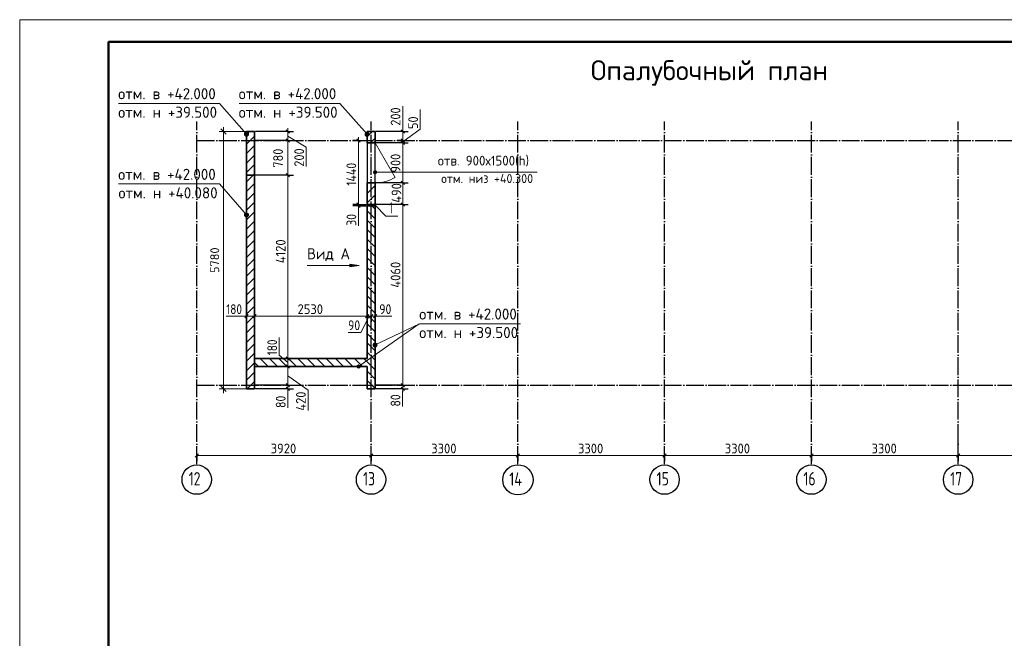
# Model space of a CAD drawing. Header units: millimetres. Extents: x -49773 to 2322955, y -3321 to 58485.
# Tile 516 of 580: x 1997755 to 2019893, y 22022 to 35925. Entities that reach past the tile are written whole.
import ezdxf

# ---------------------------------------------------------------- set-up
doc = ezdxf.new("R2010")
doc.units = ezdxf.units.MM
doc.header["$PDMODE"] = 65
doc.linetypes.add('______11', pattern=[500, 400, -50, 0, -50])
doc.linetypes.add('______5', pattern=[1100, 800, -100, 100, -100])
for name, color, linetype, lineweight in [('Standard', 7, 'Continuous', 25), ('Высотная отметка (окна)', 7, 'Continuous', 13), ('Высотная отметка (отверстия)', 7, 'Continuous', 13), ('Высотная отметки_ общее', 7, 'Continuous', 13), ('Макрос окна_ общее', 7, 'Continuous', 13), ('Ограждение_ 2D надпись', 7, 'Continuous', 13), ('Размерная линия_ общее', 7, 'Continuous', 13), ('СПДС_РАЗМЕРЫ', 152, 'Continuous', 25), ('Стена_ общее', 7, 'Continuous', 35)]:
    doc.layers.add(name, color=color, linetype=linetype, lineweight=lineweight)
doc.layers.add('Осевая линия_ общее', color=7, linetype='______5', lineweight=13, true_color=0xa0a0a0)
doc.styles.add('ISOCPEUR', font='txt')
doc.dimstyles.new('__________2', dxfattribs={"dimtxt": 250, "dimasz": 200, "dimexe": 0, "dimexo": 0, "dimgap": 100, "dimtad": 1, "dimdec": 0, "dimrnd": 1, "dimzin": 12, "dimdsep": 46, "dimtxsty": 'ISOCPEUR', "dimblk": 'ALL_ML_STRICH', "dimblk1": 'ALL_ML_STRICH', "dimblk2": 'ALL_ML_STRICH', "dimsah": 1, "dimcen": 0, "dimclrd": 7, "dimclre": 7, "dimclrt": 7, "dimadec": 0, "dimazin": 0, "dimtfac": 1, "dimtdec": 0, "dimtmove": 1, "dimatfit": 3, "dimfxl": 0, "dimtzin": 0, "dimlwd": 0, "dimlwe": 13, "dimarcsym": 0})

# ---------------------------------------------------------------- blocks, each defined once
blk = doc.blocks.new('ALL_ML_STRICH')
at = {"color": 0, "linetype": 'ByBlock', "lineweight": -2}
for p, q in [((-1, 0), (0.5, 0)), ((-0.3, -0.3), (0.3, 0.3)), ((0, -0.5), (0, 0.5))]:
    blk.add_line(p, q, dxfattribs=at)
blk = doc.blocks.new('*D368')
at = {"layer": 'Defpoints', "color": 0}
for p in [(2002855, 33409), (2002340, 27629), (2002855, 27629)]:
    blk.add_point(p, dxfattribs=at)
at = {"layer": 'СПДС_РАЗМЕРЫ', "color": 7, "lineweight": 13}
for p, q in [((2002855, 33409), (2002340, 33409)), ((2002855, 27629), (2002340, 27629))]:
    blk.add_line(p, q, dxfattribs=at)
at = {"layer": 'СПДС_РАЗМЕРЫ', "color": 7, "lineweight": 0}
blk.add_line((2002340, 33209), (2002340, 27829), dxfattribs=at)
at = {"layer": 'СПДС_РАЗМЕРЫ', "color": 7, "lineweight": 0, "xscale": 200, "yscale": 200, "zscale": 200}
for p, rotation in [((2002340, 33409), 90), ((2002340, 27629), 270)]:
    blk.add_blockref('ALL_ML_STRICH', p, dxfattribs=dict(at, rotation=rotation))
at = {"layer": 'СПДС_РАЗМЕРЫ', "color": 7, "insert": (2002140, 30519), "char_height": 200, "attachment_point": 5, "rotation": 90, "style": 'ISOCPEUR'}
blk.add_mtext('5780', dxfattribs=at)

msp = doc.modelspace()

# ---------------------------------------------------------------- hatches: boundary and pattern name
at = {"layer": 'Высотная отметка (окна)', "linetype": 'Continuous', "lineweight": 13, "transparency": 33554687}
for points in [[(2005712.3, 32478.8), (2005712.3, 32516.3), (2005707.1, 32497.6)], [(2005712.3, 32516.3), (2005725.8, 32465.3), (2005725.8, 32529.8)], [(2005712.3, 32516.3), (2005712.3, 32478.8), (2005725.8, 32465.3)], [(2005725.8, 32529.8), (2005744.6, 32460.1), (2005744.6, 32535.1)], [(2005725.8, 32529.8), (2005725.8, 32465.3), (2005744.6, 32460.1)], [(2005744.6, 32535.1), (2005744.6, 32460.1), (2005763.3, 32465.3)], [(2005744.6, 32535.1), (2005763.3, 32465.3), (2005763.3, 32529.8)], [(2005763.3, 32529.8), (2005763.3, 32465.3), (2005776.8, 32478.8)], [(2005763.3, 32529.8), (2005776.8, 32478.8), (2005776.8, 32516.3)], [(2005776.8, 32516.3), (2005776.8, 32478.8), (2005782.1, 32497.6)]]:
    msp.add_hatch(color=7, dxfattribs=at).paths.add_polyline_path(points)
at = {"layer": 'Высотная отметки_ общее', "linetype": 'Continuous', "lineweight": 13, "transparency": 33554687}
for points in [[(2002810.7, 33342), (2002868.8, 33393.1), (2002845.9, 33394.6)], [(2002810.7, 33342), (2002845.9, 33394.6), (2002812.1, 33364.9)], [(2002820.8, 33321), (2002868.8, 33393.1), (2002810.7, 33342)], [(2002812.1, 33364.9), (2002845.9, 33394.6), (2002824.9, 33384.5)], [(2002820.8, 33321), (2002888.4, 33380.4), (2002868.8, 33393.1)], [(2002840.4, 33308.2), (2002888.4, 33380.4), (2002820.8, 33321)], [(2002840.4, 33308.2), (2002898.5, 33359.3), (2002888.4, 33380.4)], [(2002863.2, 33306.7), (2002898.5, 33359.3), (2002840.4, 33308.2)], [(2002863.2, 33306.7), (2002897, 33336.5), (2002898.5, 33359.3)], [(2002897, 33336.5), (2002863.2, 33306.7), (2002884.3, 33316.9)], [(2005520.6, 33342), (2005578.8, 33393.1), (2005555.9, 33394.6)], [(2005520.6, 33342), (2005555.9, 33394.6), (2005522.1, 33364.9)], [(2005530.8, 33321), (2005578.8, 33393.1), (2005520.6, 33342)], [(2005522.1, 33364.9), (2005555.9, 33394.6), (2005534.9, 33384.5)], [(2005530.8, 33321), (2005598.4, 33380.4), (2005578.8, 33393.1)], [(2005550.4, 33308.2), (2005598.4, 33380.4), (2005530.8, 33321)], [(2005550.4, 33308.2), (2005608.5, 33359.3), (2005598.4, 33380.4)], [(2005573.2, 33306.7), (2005608.5, 33359.3), (2005550.4, 33308.2)], [(2005573.2, 33306.7), (2005607, 33336.5), (2005608.5, 33359.3)], [(2005607, 33336.5), (2005573.2, 33306.7), (2005594.3, 33316.9)], [(2002810.7, 31530.1), (2002868.8, 31581.2), (2002845.9, 31582.7)], [(2002810.7, 31530.1), (2002845.9, 31582.7), (2002812.1, 31553)], [(2002820.8, 31509.1), (2002868.8, 31581.2), (2002810.7, 31530.1)], [(2002812.1, 31553), (2002845.9, 31582.7), (2002824.9, 31572.6)], [(2002820.8, 31509.1), (2002888.4, 31568.5), (2002868.8, 31581.2)], [(2002840.4, 31496.3), (2002888.4, 31568.5), (2002820.8, 31509.1)], [(2002840.4, 31496.3), (2002898.5, 31547.4), (2002888.4, 31568.5)], [(2002863.2, 31494.8), (2002898.5, 31547.4), (2002840.4, 31496.3)], [(2002863.2, 31494.8), (2002897, 31524.6), (2002898.5, 31547.4)], [(2002897, 31524.6), (2002863.2, 31494.8), (2002884.3, 31505)], [(2005700, 28619.1), (2005740.9, 28570.9), (2005707.6, 28640.7)], [(2005719.3, 28578.5), (2005700, 28619.1), (2005703.9, 28596.1)], [(2005700, 28619.1), (2005719.3, 28578.5), (2005740.9, 28570.9)], [(2005707.6, 28640.7), (2005763.9, 28574.9), (2005725.2, 28656.1)], [(2005707.6, 28640.7), (2005740.9, 28570.9), (2005763.9, 28574.9)], [(2005725.2, 28656.1), (2005781.5, 28590.2), (2005748.2, 28660.1)], [(2005725.2, 28656.1), (2005763.9, 28574.9), (2005781.5, 28590.2)], [(2005748.2, 28660.1), (2005781.5, 28590.2), (2005789.2, 28611.8)], [(2005748.2, 28660.1), (2005789.2, 28611.8), (2005769.8, 28652.4)], [(2005769.8, 28652.4), (2005789.2, 28611.8), (2005785.2, 28634.8)]]:
    msp.add_hatch(color=7, dxfattribs=at).paths.add_polyline_path(points)
at = {"layer": 'Ограждение_ 2D надпись', "linetype": 'Continuous', "lineweight": 13, "transparency": 33554687}
for points in [[(2005336, 28125.9), (2005376.4, 28092), (2005339.2, 28144.7)], [(2005357.6, 28095.3), (2005336, 28125.9), (2005342.5, 28107.6)], [(2005336, 28125.9), (2005357.6, 28095.3), (2005376.4, 28092)], [(2005339.2, 28144.7), (2005394.7, 28098.5), (2005351.5, 28159.8)], [(2005339.2, 28144.7), (2005376.4, 28092), (2005394.7, 28098.5)], [(2005351.5, 28159.8), (2005407, 28113.6), (2005369.9, 28166.3)], [(2005351.5, 28159.8), (2005394.7, 28098.5), (2005407, 28113.6)], [(2005369.9, 28166.3), (2005407, 28113.6), (2005410.3, 28132.4)], [(2005369.9, 28166.3), (2005410.3, 28132.4), (2005388.7, 28163.1)], [(2005388.7, 28163.1), (2005410.3, 28132.4), (2005403.8, 28150.8)]]:
    msp.add_hatch(color=7, dxfattribs=at).paths.add_polyline_path(points)
at = {"layer": 'Осевая линия_ общее', "linetype": 'Continuous', "lineweight": 13, "transparency": 33554687}
msp.add_hatch(color=7, dxfattribs=at).paths.add_polyline_path([(2005181, 30371.1), (2005391, 30401.1), (2005181, 30431.1)])

# ---------------------------------------------------------------- linework, layer by layer
at = {"layer": 'Standard', "color": 7, "linetype": 'Continuous', "lineweight": 13, "transparency": 33554687}
msp.add_lwpolyline([(1997754.9, 6224.7), (2039754.9, 6224.7), (2039754.9, 35924.7), (1997754.9, 35924.7), (1997754.9, 6224.7)], close=True, dxfattribs=at)
at = {"layer": 'Standard', "color": 7, "linetype": 'Continuous', "lineweight": 50, "transparency": 33554687}
msp.add_lwpolyline([(1999754.9, 35424.7), (2039254.9, 35424.7), (2039254.9, 6724.7), (1999754.9, 6724.7), (1999754.9, 35424.7)], close=True, dxfattribs=at)
at = {"layer": 'Высотная отметка (окна)', "color": 7, "linetype": 'Continuous', "lineweight": 13, "transparency": 33554687}
for p, q in [((2005707.1, 32497.6), (2005707.1, 32497.6)), ((2005744.6, 32535.1), (2005744.6, 32535.1)), ((2005744.6, 32497.6), (2009391.3, 32497.6)), ((2005744.6, 32460.1), (2005744.6, 32460.1)), ((2005782.1, 32497.6), (2005782.1, 32497.6))]:
    msp.add_line(p, q, dxfattribs=at)
msp.add_circle((2005744.6, 32497.6), 37.5, dxfattribs=at)
at = {"layer": 'Высотная отметка (отверстия)', "color": 7, "linetype": 'Continuous', "lineweight": 13, "transparency": 33554687}
msp.add_lwpolyline([(2005744.6, 31759.2), (2005985, 31509.1), (2006255, 31509.1)], dxfattribs=at)
at = {"layer": 'Высотная отметки_ общее', "color": 7, "linetype": 'Continuous', "lineweight": 13, "transparency": 33554687}
for p, q in [((2002820.8, 33321), (2002820.8, 33321)), ((2002824.9, 33384.5), (2002824.9, 33384.5)), ((2002884.3, 33316.9), (2002884.3, 33316.9)), ((2002888.4, 33380.4), (2002888.4, 33380.4)), ((2005530.8, 33321), (2005530.8, 33321)), ((2005534.9, 33384.5), (2005534.9, 33384.5)), ((2005594.3, 33316.9), (2005594.3, 33316.9)), ((2005598.4, 33380.4), (2005598.4, 33380.4)), ((2002820.8, 31509.1), (2002820.8, 31509.1)), ((2002824.9, 31572.6), (2002824.9, 31572.6)), ((2002884.3, 31505), (2002884.3, 31505)), ((2002888.4, 31568.5), (2002888.4, 31568.5)), ((2005703.9, 28596.1), (2005703.9, 28596.1)), ((2005725.2, 28656.1), (2005725.2, 28656.1)), ((2005763.9, 28574.9), (2005763.9, 28574.9)), ((2005785.2, 28634.8), (2005785.2, 28634.8))]:
    msp.add_line(p, q, dxfattribs=at)
for points in [[(2002854.6, 33350.7), (2002244.6, 34044.5), (1999976.4, 34044.5)], [(2005564.6, 33350.7), (2004954.6, 34044.5), (2002686.4, 34044.5)], [(2002854.6, 31538.8), (2002244.6, 32232.6), (1999976.4, 32232.6)], [(2005744.6, 28615.5), (2006745.2, 29092.4), (2009013.4, 29092.4)]]:
    msp.add_lwpolyline(points, dxfattribs=at)
for centre in [(2002854.6, 33350.7), (2005564.6, 33350.7), (2002854.6, 31538.8), (2005744.6, 28615.5)]:
    msp.add_circle(centre, 45, dxfattribs=at)
at = {"layer": 'Макрос окна_ общее', "color": 7, "linetype": 'Continuous', "lineweight": 13, "transparency": 33554687}
msp.add_line((2005744.6, 33159.2), (2006194.6, 32379.8), dxfattribs=at)
at = {"layer": 'Макрос окна_ общее', "color": 7, "linetype": 'Continuous', "lineweight": -3, "transparency": 33554687}
for p, q in [((2005564.6, 31769.2), (2005564.6, 31739.2)), ((2005744.6, 31769.2), (2005564.6, 31769.2)), ((2005744.6, 31739.2), (2005744.6, 31769.2))]:
    msp.add_line(p, q, dxfattribs=at)
at = {"layer": 'Макрос окна_ общее', "color": 7, "linetype": 'Continuous', "lineweight": 13, "transparency": 33554687}
msp.add_arc((2005744.6, 33159.2), 900, 270, 300, dxfattribs=at)
at = {"layer": 'Ограждение_ 2D надпись', "color": 7, "linetype": 'Continuous', "lineweight": 13, "transparency": 33554687}
for p, q in [((2005373.1, 28129.2), (2006738.4, 29092.4)), ((2005351.5, 28159.8), (2005351.5, 28159.8)), ((2005403.8, 28150.8), (2005403.8, 28150.8)), ((2005342.5, 28107.6), (2005342.5, 28107.6)), ((2005394.7, 28098.5), (2005394.7, 28098.5))]:
    msp.add_line(p, q, dxfattribs=at)
msp.add_circle((2005373.1, 28129.2), 37.5, dxfattribs=at)
at = {"layer": 'Осевая линия_ общее', "color": 253, "linetype": '______11', "lineweight": -3, "true_color": 0xa0a0a0, "transparency": 33554687}
for p, q in [((2001734.6, 25937.7), (2001734.6, 33639.2)), ((2005654.6, 25937.7), (2005654.6, 33639.2)), ((2008954.6, 25937.7), (2008954.6, 33639.2)), ((2012254.6, 25937.7), (2012254.6, 33639.2)), ((2015554.6, 25937.7), (2015554.6, 33639.2)), ((2018854.6, 25937.7), (2018854.6, 33639.2)), ((2001734.6, 33209.2), (2029104.6, 33209.2)), ((2001734.6, 27709.2), (2029104.6, 27709.2))]:
    msp.add_line(p, q, dxfattribs=at)
at = {"layer": 'Осевая линия_ общее', "color": 7, "linetype": 'Continuous', "lineweight": 13, "transparency": 33554687}
for p, q in [((2004221, 30401.1), (2005391, 30401.1)), ((2005181, 30401.1), (2005166, 30401.1)), ((2005391, 30401.1), (2005181, 30431.1)), ((2005181, 30431.1), (2005181, 30371.1)), ((2005181, 30371.1), (2005391, 30401.1)), ((2005391, 30401.1), (2005391, 30401.1)), ((2005391, 30401.1), (2005391, 30401.1)), ((2005391, 30401.1), (2005391, 30401.1))]:
    msp.add_line(p, q, dxfattribs=at)
at = {"layer": 'Осевая линия_ общее', "color": 7, "linetype": 'Continuous', "lineweight": 25, "transparency": 33554687}
for centre, radius in [((2001735, 25587.9), 330.4), ((2005655, 25587.9), 330.4), ((2008956.7, 25583.3), 339.6), ((2012255, 25587.9), 330.4), ((2015555, 25587.9), 330.4), ((2018855, 25587.9), 330.4)]:
    msp.add_circle(centre, radius, dxfattribs=at)
at = {"layer": 'Размерная линия_ общее', "color": 7, "linetype": 'Continuous', "lineweight": 13, "transparency": 33554687}
for p, q in [((2006365.8, 33542.4), (2006365.8, 33982.4)), ((2006760.4, 33468.1), (2006760.4, 33908.1)), ((2003783.7, 33409.2), (2003783.7, 33484.2)), ((2006365.8, 33309.2), (2006365.8, 33542.4)), ((2006365.8, 33409.2), (2006365.8, 33484.2)), ((2006365.8, 33181.5), (2006760.4, 33468.1)), ((2003783.7, 33209.2), (2003783.7, 33409.2)), ((2003783.7, 33309.2), (2004199.1, 33061.9)), ((2003783.7, 28309.2), (2003783.7, 33209.2)), ((2005371.7, 33209.2), (2005371.7, 33284.2)), ((2005371.7, 31769.2), (2005371.7, 33209.2)), ((2006365.8, 33209.2), (2006365.8, 33409.2)), ((2006365.8, 33009.2), (2006365.8, 33209.2)), ((2004199.1, 33061.9), (2004199.1, 32621.9)), ((2006365.8, 32259.2), (2006365.8, 33159.2)), ((2006365.8, 31769.2), (2006365.8, 32259.2)), ((2005371.7, 31739.2), (2005371.7, 31769.2)), ((2005371.7, 31754.2), (2005373.3, 31578.6)), ((2005371.7, 31739.2), (2005371.7, 31664.2)), ((2005373.3, 31578.6), (2005373.3, 31292.6)), ((2002794.1, 29258.6), (2002398.1, 29258.6)), ((2002854.6, 29258.7), (2002779.6, 29258.7)), ((2002944.6, 29258.7), (2002794.1, 29258.6)), ((2002854.6, 29258.7), (2003034.6, 29258.7)), ((2003034.6, 29258.7), (2005564.6, 29258.7)), ((2005609.6, 29258.7), (2005424.1, 28896.9)), ((2005564.6, 29258.7), (2005654.6, 29258.7)), ((2005654.6, 29258.7), (2005744.6, 29258.7)), ((2005699.6, 29258.7), (2005839, 29259.7)), ((2005744.6, 29258.7), (2005819.6, 29258.7)), ((2005839, 29259.7), (2006125, 29259.7)), ((2005424.1, 28896.9), (2005138.1, 28896.9)), ((2003592.4, 28382.5), (2003592.4, 28778.5)), ((2003783.7, 28219.2), (2003592.4, 28382.5)), ((2003783.7, 28129.2), (2003783.7, 28309.2)), ((2003783.7, 27709.2), (2003783.7, 28129.2)), ((2003783.7, 27919.2), (2004237.9, 27600.1)), ((2003783.7, 27629.2), (2003783.7, 27709.2)), ((2006365.8, 27629.2), (2006365.8, 27709.2)), ((2003783.7, 27669.2), (2003783.7, 27484.7)), ((2003783.7, 27629.2), (2003783.7, 27554.2)), ((2003783.7, 27484.7), (2003783.7, 27198.7)), ((2004237.9, 27600.1), (2004237.9, 27138.1)), ((2006365.8, 27669.2), (2006363.7, 27516)), ((2006363.7, 27516), (2006363.7, 27230)), ((2006365.8, 27629.2), (2006365.8, 27554.2)), ((2001734.6, 26127.5), (2005654.6, 26127.5)), ((2005654.6, 26127.5), (2008954.6, 26127.5)), ((2008954.6, 26127.5), (2012254.6, 26127.5)), ((2012254.6, 26127.5), (2015554.6, 26127.5)), ((2015554.6, 26127.5), (2018854.6, 26127.5)), ((2018854.6, 26127.5), (2022774.6, 26127.5))]:
    msp.add_line(p, q, dxfattribs=at)
at = {"layer": 'Размерная линия_ общее', "color": 7, "linetype": 'Continuous', "lineweight": 25, "transparency": 33554687}
for p, q in [((2003821.2, 33371.7), (2003746.2, 33446.7)), ((2006403.3, 33371.7), (2006328.3, 33446.7)), ((2003821.2, 33171.7), (2003746.2, 33246.7)), ((2005409.2, 33171.7), (2005334.2, 33246.7)), ((2006403.3, 33171.7), (2006328.3, 33246.7)), ((2006403.3, 33121.7), (2006328.3, 33196.7)), ((2003821.2, 32391.7), (2003746.2, 32466.7)), ((2006403.3, 32221.7), (2006328.3, 32296.7)), ((2005409.2, 31731.7), (2005334.2, 31806.7)), ((2005409.2, 31701.7), (2005334.2, 31776.7)), ((2006403.3, 31731.7), (2006328.3, 31806.7)), ((2002817.1, 29221.2), (2002892.1, 29296.2)), ((2002997.1, 29221.2), (2003072.1, 29296.2)), ((2005527.1, 29221.2), (2005602.1, 29296.2)), ((2005617.1, 29221.2), (2005692.1, 29296.2)), ((2005707.1, 29221.2), (2005782.1, 29296.2)), ((2003821.2, 28271.7), (2003746.2, 28346.7)), ((2003821.2, 28091.7), (2003746.2, 28166.7)), ((2003821.2, 27671.7), (2003746.2, 27746.7)), ((2006403.3, 27671.7), (2006328.3, 27746.7)), ((2003821.2, 27591.7), (2003746.2, 27666.7)), ((2006403.3, 27591.7), (2006328.3, 27666.7)), ((2001697.1, 26090), (2001772.1, 26165)), ((2005617.1, 26090), (2005692.1, 26165)), ((2008917.1, 26090), (2008992.1, 26165)), ((2012217.1, 26090), (2012292.1, 26165)), ((2015517.1, 26090), (2015592.1, 26165)), ((2018817.1, 26090), (2018892.1, 26165))]:
    msp.add_line(p, q, dxfattribs=at)
at = {"layer": 'Размерная линия_ общее', "color": 253, "linetype": 'Continuous', "lineweight": -3, "true_color": 0xa0a0a0, "transparency": 33554687}
for p, q in [((2003783.7, 33409.2), (2003054.6, 33409.2)), ((2003783.7, 33209.2), (2003054.6, 33209.2)), ((2003783.7, 33409.2), (2003658.7, 33409.2)), ((2003783.7, 33209.2), (2003658.7, 33209.2)), ((2003783.7, 33409.2), (2003908.7, 33409.2)), ((2003783.7, 33209.2), (2003908.7, 33209.2)), ((2005371.7, 33209.2), (2005246.7, 33209.2)), ((2005371.7, 33209.2), (2005317.6, 33209.2)), ((2005371.7, 33209.2), (2005496.7, 33209.2)), ((2006365.8, 33409.2), (2006240.8, 33409.2)), ((2006365.8, 33209.2), (2006240.8, 33209.2)), ((2006365.8, 33409.2), (2006490.8, 33409.2)), ((2006365.8, 33209.2), (2006490.8, 33209.2)), ((2006365.8, 33209.2), (2006478, 33209.2)), ((2006365.8, 33159.2), (2006240.8, 33159.2)), ((2006365.8, 33159.2), (2006490.8, 33159.2)), ((2003783.7, 32429.2), (2003054.6, 32429.2)), ((2003783.7, 32429.2), (2003658.7, 32429.2)), ((2003783.7, 32429.2), (2003908.7, 32429.2)), ((2006365.8, 32259.2), (2006240.8, 32259.2)), ((2006365.8, 32259.2), (2006490.8, 32259.2)), ((2005371.7, 31769.2), (2005246.7, 31769.2)), ((2005371.7, 31739.2), (2005246.7, 31739.2)), ((2005371.7, 31769.2), (2005496.7, 31769.2)), ((2005371.7, 31769.2), (2005544.6, 31769.2)), ((2005371.7, 31739.2), (2005496.7, 31739.2)), ((2005371.7, 31739.2), (2005544.6, 31739.2)), ((2006365.8, 31769.2), (2006240.8, 31769.2)), ((2006365.8, 31769.2), (2006490.8, 31769.2)), ((2002854.6, 29258.7), (2002854.6, 29383.7)), ((2002854.6, 29258.7), (2002854.6, 29133.7)), ((2003034.6, 29258.7), (2003034.6, 29383.7)), ((2003034.6, 29258.7), (2003034.6, 29133.7)), ((2005564.6, 29258.7), (2005564.6, 29383.7)), ((2005564.6, 29258.7), (2005564.6, 29133.7)), ((2005654.6, 29258.7), (2005654.6, 29383.7)), ((2005654.6, 29258.7), (2005654.6, 29133.7)), ((2005654.6, 29258.7), (2005654.6, 29258.7)), ((2005744.6, 29258.7), (2005744.6, 29383.7)), ((2005744.6, 29258.7), (2005744.6, 29133.7)), ((2003783.7, 28309.2), (2003658.7, 28309.2)), ((2003783.7, 28129.2), (2003658.7, 28129.2)), ((2003783.7, 28309.2), (2003908.7, 28309.2)), ((2003783.7, 28129.2), (2003908.7, 28129.2)), ((2003783.7, 27709.2), (2003658.7, 27709.2)), ((2003783.7, 27709.2), (2003908.7, 27709.2)), ((2006365.8, 27709.2), (2006240.8, 27709.2)), ((2006365.8, 27709.2), (2006490.8, 27709.2)), ((2003783.7, 27629.2), (2003658.7, 27629.2)), ((2003783.7, 27629.2), (2003908.7, 27629.2)), ((2006365.8, 27629.2), (2006240.8, 27629.2)), ((2006365.8, 27629.2), (2006490.8, 27629.2)), ((2001734.6, 26127.5), (2001734.6, 26252.5)), ((2001734.6, 26127.5), (2001734.6, 26002.5)), ((2005654.6, 26127.5), (2005654.6, 26252.5)), ((2005654.6, 26127.5), (2005654.6, 26002.5)), ((2008954.6, 26127.5), (2008954.6, 26252.5)), ((2008954.6, 26127.5), (2008954.6, 26002.5)), ((2012254.6, 26127.5), (2012254.6, 26252.5)), ((2012254.6, 26127.5), (2012254.6, 26002.5)), ((2015554.6, 26127.5), (2015554.6, 26252.5)), ((2015554.6, 26127.5), (2015554.6, 26002.5)), ((2018854.6, 26127.5), (2018854.6, 26252.5)), ((2018854.6, 26127.5), (2018854.6, 26002.5))]:
    msp.add_line(p, q, dxfattribs=at)
for points in [[(2006365.8, 33409.2), (2006348.7, 33409.2), (2006348.7, 33409.2), (2005764.6, 33409.2)], [(2006365.8, 33159.2), (2006348.6, 33159.2), (2006348.6, 33159.2), (2005764.6, 33159.2)], [(2006365.8, 32259.2), (2006348.7, 32259.2), (2006348.7, 32259.2), (2006348.3, 32259.2), (2006348.3, 32259.2), (2005764.6, 32259.2)], [(2006365.8, 31769.2), (2006348.6, 31769.2), (2006348.6, 31769.2), (2006348.2, 31769.2), (2006348.2, 31769.2), (2005764.6, 31769.2)], [(2002854.6, 29258.7), (2002854.6, 29275.6), (2002854.6, 29275.6), (2002854.6, 29275.8), (2002854.6, 29275.8), (2002854.6, 29769.2)], [(2003034.6, 29258.7), (2003034.6, 29275.6), (2003034.6, 29275.6), (2003034.6, 29275.8), (2003034.6, 29275.8), (2003034.6, 29769.2)], [(2005564.6, 29258.7), (2005564.6, 29276.6), (2005564.6, 29276.6), (2005564.6, 29427)], [(2005744.6, 29258.7), (2005744.6, 29276.7), (2005744.6, 29276.7), (2005744.6, 29418.6)], [(2003783.7, 28309.2), (2003766.7, 28309.2), (2003766.7, 28309.2), (2003582, 28309.2), (2003582, 28309.2), (2003054.6, 28309.2)], [(2003783.7, 28129.2), (2003766.7, 28129.2), (2003766.7, 28129.2), (2003611, 28129.2), (2003611, 28129.2), (2003054.6, 28129.2)], [(2003783.7, 27709.2), (2003766.7, 27709.2), (2003766.7, 27709.2), (2003678.9, 27709.2), (2003678.9, 27709.2), (2003210.5, 27709.2), (2003210.5, 27709.2), (2003054.6, 27709.2)], [(2006365.8, 27709.2), (2006347.1, 27709.2), (2006347.1, 27709.2), (2006346.9, 27709.2), (2006346.9, 27709.2), (2006346.9, 27709.2), (2006346.9, 27709.2), (2005764.6, 27709.2)], [(2003783.7, 27629.2), (2003766.7, 27629.2), (2003766.7, 27629.2), (2003691.8, 27629.2), (2003691.8, 27629.2), (2003292.4, 27629.2), (2003292.4, 27629.2), (2003054.6, 27629.2)], [(2006365.8, 27629.2), (2006347.1, 27629.2), (2006347.1, 27629.2), (2006346.9, 27629.2), (2006346.9, 27629.2), (2006346.9, 27629.2), (2006346.9, 27629.2), (2005782.9, 27629.2), (2005782.9, 27629.2), (2005764.6, 27629.2)], [(2005654.6, 26127.5), (2005654.6, 26144.5), (2005654.6, 26144.5), (2005654.6, 26144.5), (2005654.6, 26144.5), (2005654.6, 26144.5), (2005654.6, 26144.5), (2005654.6, 26144.5), (2005654.6, 26144.5), (2005654.6, 26144.5), (2005654.6, 26144.5), (2005654.6, 26144.5), (2005654.6, 26144.5), (2005654.6, 26347.6)], [(2018854.6, 26127.5), (2018854.6, 26144.5), (2018854.6, 26144.5), (2018854.6, 26144.5), (2018854.6, 26144.5), (2018854.6, 26512.2)], [(2001734.6, 26127.5), (2001734.6, 26144.5), (2001734.6, 26144.5), (2001734.6, 26144.5), (2001734.6, 26144.5), (2001734.6, 26144.5), (2001734.6, 26144.5), (2001734.6, 26144.5), (2001734.6, 26144.5), (2001734.6, 26144.5), (2001734.6, 26144.5), (2001734.6, 26144.5), (2001734.6, 26144.5), (2001734.6, 26144.5), (2001734.6, 26144.5), (2001734.6, 26272.6)], [(2008954.6, 26127.5), (2008954.6, 26144.5), (2008954.6, 26144.5), (2008954.6, 26144.5), (2008954.6, 26144.5), (2008954.6, 26144.5), (2008954.6, 26144.5), (2008954.6, 26144.5), (2008954.6, 26144.5), (2008954.6, 26144.5), (2008954.6, 26144.5), (2008954.6, 26180.8)], [(2012254.6, 26127.5), (2012254.6, 26144.5), (2012254.6, 26144.5), (2012254.6, 26144.5), (2012254.6, 26144.5), (2012254.6, 26144.5), (2012254.6, 26144.5), (2012254.6, 26144.5), (2012254.6, 26144.5), (2012254.6, 26330.7)], [(2015554.6, 26127.5), (2015554.6, 26144.5), (2015554.6, 26144.5), (2015554.6, 26144.5), (2015554.6, 26144.5), (2015554.6, 26144.5), (2015554.6, 26144.5), (2015554.6, 26302.5)]]:
    msp.add_lwpolyline(points, dxfattribs=at)
at = {"layer": 'Размерная линия_ общее', "color": 7, "linetype": 'Continuous', "lineweight": 13, "transparency": 33554687}
msp.add_lwpolyline([(2006365.8, 27709.2), (2006365.8, 27766.1), (2006365.8, 27766.1), (2006365.8, 31769.2)], dxfattribs=at)
at = {"layer": 'Стена_ общее', "color": 7, "linetype": 'Continuous', "lineweight": 35, "transparency": 33554687}
for p, q in [((2002854.6, 33409.2), (2002854.6, 27629.2)), ((2003034.6, 33409.2), (2002854.6, 33409.2)), ((2003034.6, 27629.2), (2003034.6, 33409.2)), ((2005744.6, 33409.2), (2005564.6, 33409.2)), ((2005564.6, 33409.2), (2005564.6, 33159.2)), ((2005744.6, 33159.2), (2005744.6, 33409.2)), ((2005744.6, 33159.2), (2005564.6, 33159.2)), ((2003034.6, 32429.2), (2002854.6, 32429.2)), ((2005564.6, 32259.2), (2005744.6, 32259.2)), ((2005564.6, 32259.2), (2005564.6, 31769.2)), ((2005744.6, 31769.2), (2005744.6, 32259.2)), ((2005564.6, 31769.2), (2005744.6, 31769.2)), ((2005564.6, 31739.2), (2005744.6, 31739.2)), ((2005564.6, 31739.2), (2005564.6, 28309.2)), ((2005744.6, 27629.2), (2005744.6, 31739.2)), ((2005564.6, 28309.2), (2003034.6, 28309.2)), ((2003034.6, 28309.2), (2003034.6, 28129.2)), ((2003034.6, 28129.2), (2005564.6, 28129.2)), ((2005564.6, 28129.2), (2005564.6, 27629.2)), ((2002854.6, 27629.2), (2003034.6, 27629.2)), ((2005564.6, 27629.2), (2005744.6, 27629.2))]:
    msp.add_line(p, q, dxfattribs=at)
at = {"layer": 'Стена_ общее', "color": 253, "linetype": '______11', "lineweight": 18, "true_color": 0xababab, "transparency": 33554687}
for p, q in [((2002854.6, 33338.9), (2002924.8, 33409.2)), ((2005644.7, 33159.2), (2005744.6, 33259.1)), ((2002854.6, 32914.6), (2003034.6, 33094.6)), ((2002854.6, 32490.4), (2003034.6, 32670.4)), ((2002854.6, 32066.1), (2003034.6, 32246.1)), ((2002854.6, 31641.9), (2003034.6, 31821.9)), ((2005669, 31739.2), (2005744.6, 31663.6)), ((2002854.6, 31217.6), (2003034.6, 31397.6)), ((2005564.6, 31419.4), (2005744.6, 31239.4)), ((2005564.6, 30995.1), (2005744.6, 30815.1)), ((2002854.6, 30793.3), (2003034.6, 30973.3)), ((2005564.6, 30570.9), (2005744.6, 30390.8)), ((2002854.6, 30369.1), (2003034.6, 30549.1)), ((2002854.6, 29944.8), (2003034.6, 30124.8)), ((2005564.6, 30146.6), (2005744.6, 29966.6)), ((2002854.6, 29520.5), (2003034.6, 29700.5)), ((2005564.6, 29722.3), (2005744.6, 29542.3)), ((2002854.6, 29096.3), (2003034.6, 29276.3)), ((2005564.6, 29298.1), (2005744.6, 29118.1)), ((2002854.6, 28672), (2003034.6, 28852)), ((2005564.6, 28873.8), (2005744.6, 28693.8)), ((2002854.6, 28247.7), (2003034.6, 28427.7)), ((2005564.6, 28449.5), (2005744.6, 28269.5)), ((2003339.4, 28129.2), (2003159.4, 28309.2)), ((2003763.6, 28129.2), (2003583.6, 28309.2)), ((2004187.9, 28129.2), (2004007.9, 28309.2)), ((2004612.1, 28129.2), (2004432.1, 28309.2)), ((2005036.4, 28129.2), (2004856.4, 28309.2)), ((2005460.7, 28129.2), (2005280.7, 28309.2)), ((2002854.6, 27823.5), (2003034.6, 28003.5)), ((2005564.6, 28025.3), (2005744.6, 27845.3))]:
    msp.add_line(p, q, dxfattribs=at)
at = {"layer": 'Стена_ общее', "color": 253, "linetype": '______5', "lineweight": 18, "true_color": 0xababab, "transparency": 33554687}
for p, q in [((2002854.6, 33126.8), (2003034.6, 33306.8)), ((2005564.6, 33291.2), (2005682.6, 33409.2)), ((2005706.8, 33159.2), (2005744.6, 33196.9)), ((2002854.6, 32702.5), (2003034.6, 32882.5)), ((2002854.6, 32278.3), (2003034.6, 32458.2)), ((2005564.6, 32230.5), (2005593.2, 32259.2)), ((2005564.6, 32018.4), (2005744.6, 32198.4)), ((2002854.6, 31854), (2003034.6, 32034)), ((2002854.6, 31429.7), (2003034.6, 31609.7)), ((2005564.6, 31631.5), (2005744.6, 31451.5)), ((2002854.6, 31005.5), (2003034.6, 31185.5)), ((2005564.6, 31207.3), (2005744.6, 31027.2)), ((2005564.6, 30783), (2005744.6, 30603)), ((2002854.6, 30581.2), (2003034.6, 30761.2)), ((2002854.6, 30156.9), (2003034.6, 30336.9)), ((2005564.6, 30358.7), (2005744.6, 30178.7)), ((2002854.6, 29732.7), (2003034.6, 29912.7)), ((2005564.6, 29934.5), (2005744.6, 29754.5)), ((2002854.6, 29308.4), (2003034.6, 29488.4)), ((2005564.6, 29510.2), (2005744.6, 29330.2)), ((2002854.6, 28884.1), (2003034.6, 29064.1)), ((2005564.6, 29085.9), (2005744.6, 28905.9)), ((2002854.6, 28459.9), (2003034.6, 28639.9)), ((2005564.6, 28661.7), (2005744.6, 28481.7)), ((2002854.6, 28035.6), (2003034.6, 28215.6)), ((2003127.2, 28129.2), (2003034.6, 28221.8)), ((2003551.5, 28129.2), (2003371.5, 28309.2)), ((2003975.7, 28129.2), (2003795.7, 28309.2)), ((2004400, 28129.2), (2004220, 28309.2)), ((2004824.3, 28129.2), (2004644.3, 28309.2)), ((2005248.5, 28129.2), (2005068.5, 28309.2)), ((2005564.6, 28237.4), (2005492.8, 28309.2)), ((2005564.6, 28237.4), (2005744.6, 28057.4)), ((2002872.4, 27629.2), (2003034.6, 27791.3)), ((2005564.6, 27813.1), (2005744.6, 27633.1))]:
    msp.add_line(p, q, dxfattribs=at)
at = {"layer": 'Стена_ общее', "color": 7, "linetype": 'Continuous', "lineweight": 25, "transparency": 33554687}
for p, q in [((2005564.6, 33159.2), (2005564.6, 32259.2)), ((2005744.6, 32259.2), (2005744.6, 33159.2))]:
    msp.add_line(p, q, dxfattribs=at)
at = {"layer": 'Стена_ общее', "color": 253, "linetype": '______11', "lineweight": 18, "true_color": 0xababab, "transparency": 33554687}
msp.add_lwpolyline([(2005564.6, 31806.3), (2005744.6, 31986.3), (2005744.6, 31986.3)], dxfattribs=at)
at = {"layer": 'Стена_ общее', "color": 253, "linetype": '______5', "lineweight": 18, "true_color": 0xababab, "transparency": 33554687}
msp.add_lwpolyline([(2005739.6, 31769.2), (2005744.6, 31774.1), (2005744.6, 31774.1)], dxfattribs=at)

# ---------------------------------------------------------------- texts
at = {"layer": 'Standard', "color": 7, "linetype": 'Continuous', "lineweight": 13, "transparency": 33554687, "insert": (2013261.5, 35013.8), "char_height": 450, "width": 5396.154, "attachment_point": 2, "style": 'ISOCPEUR'}
msp.add_mtext('\\A1;{\\fISOCPEUR|i0|b0;\\H450.000000;\\W1.000000;\\C7;Опалубочный план}\\P', dxfattribs=at)
at = {"layer": 'Standard', "color": 7, "linetype": 'Continuous', "lineweight": 25, "transparency": 33554687, "insert": (2004215.8, 30499.8), "char_height": 250, "width": 1043.177, "attachment_point": 7, "style": 'ISOCPEUR'}
msp.add_mtext('\\W0.95;Вид А', dxfattribs=at)
at = {"layer": 'Высотная отметка (окна)', "color": 7, "linetype": 'Continuous', "lineweight": 25, "transparency": 33554687, "insert": (2007155.8, 32625.3), "char_height": 220, "width": 2326.361, "attachment_point": 7, "style": 'ISOCPEUR'}
msp.add_mtext('{\\W0.9600;отв. 900х1500(h)}', dxfattribs=at)
at = {"layer": 'Высотная отметка (окна)', "color": 7, "linetype": 'Continuous', "lineweight": 18, "transparency": 33554687, "insert": (2007232.5, 32254.6), "char_height": 200, "width": 2206.796, "attachment_point": 7, "style": 'ISOCPEUR'}
msp.add_mtext('{\\W0.9800;отм. низ +40.300}', dxfattribs=at)
at = {"layer": 'Высотная отметка (отверстия)', "color": 7, "linetype": 'Continuous', "lineweight": 25, "transparency": 33554687, "insert": (2006067.5, 31569.1), "char_height": 250, "width": 194.435, "attachment_point": 7, "style": 'ISOCPEUR'}
msp.add_mtext('\\W0.56;1', dxfattribs=at)
at = {"layer": 'Высотная отметки_ общее', "color": 7, "linetype": 'Continuous', "lineweight": 25, "transparency": 33554687, "char_height": 250, "attachment_point": 7, "style": 'ISOCPEUR'}
for s, insert, width in [('{\\W0.9800;отм. в +42.000}', (1999969.6, 34136.2), 2395.89), ('{\\W0.9800;отм. в +42.000}', (2002679.6, 34136.2), 2395.89), ('{\\W0.9800;отм. н +39.500}', (1999969.6, 33719.5), 2395.89), ('{\\W0.9800;отм. н +39.500}', (2002679.6, 33719.5), 2395.89), ('{\\W0.9800;отм. в +42.000}', (1999969.6, 32324.3), 2395.89), ('\\W0.98;отм. н +40.080', (1999976.4, 31907.6), 2420.971), ('{\\W0.9800;отм. в +42.000}', (2006738.4, 29184.1), 2395.89), ('{\\W0.9800;отм. н +39.500}', (2006738.4, 28767.4), 2395.89)]:
    msp.add_mtext(s, dxfattribs=dict(at, insert=insert, width=width))
at = {"layer": 'Осевая линия_ общее', "color": 7, "linetype": 'Continuous', "lineweight": 25, "transparency": 33554687, "char_height": 300, "attachment_point": 7, "style": 'ISOCPEUR'}
for s, insert, width in [('\\W0.75;12', (2001555, 25457.4), 472.272), ('\\W0.75;13', (2005475, 25457.4), 472.289), ('\\W0.76;14', (2008761.7, 25452.8), 504.567), ('\\W0.75;15', (2012075, 25457.4), 472.289), ('\\W0.75;16', (2015375, 25457.4), 472.289), ('\\W0.75;17', (2018675, 25457.4), 472.289)]:
    msp.add_mtext(s, dxfattribs=dict(at, insert=insert, width=width))
at = {"layer": 'Размерная линия_ общее', "color": 7, "linetype": 'Continuous', "lineweight": 25, "transparency": 33554687, "char_height": 220, "attachment_point": 7, "rotation": 90, "style": 'ISOCPEUR'}
for s, insert, width in [('\\W0.91;200', (2006315.8, 33542.4), 561.988), ('{\\W0.9100;50}', (2006710.4, 33468.1), 561.996), ('{\\W0.9100;780}', (2003674.4, 32598.4), 561.996), ('\\W0.91;200', (2004149.1, 32621.9), 561.996), ('\\W0.91;900', (2006315.8, 32489.2), 561.988), ('\\W0.87;1440', (2005321.7, 32192.2), 711.922), ('{\\W0.9200;490}', (2006337.3, 31810.5), 584.431), ('\\W0.87;30', (2005323.3, 31292.6), 403.924), ('{\\W0.9300;4120}', (2003733.7, 30451.2), 740.386), ('\\W0.93;4060', (2006315.8, 29901.2), 740.372), ('\\W0.83;180', (2003542.4, 28382.5), 508.586), ('\\W0.87;80', (2003733.7, 27198.7), 403.932), ('\\W0.92;420', (2004187.9, 27138.1), 584.438), ('\\W0.87;80', (2006313.7, 27230), 403.94)]:
    msp.add_mtext(s, dxfattribs=dict(at, insert=insert, width=width))
at = {"layer": 'Размерная линия_ общее', "color": 7, "linetype": 'Continuous', "lineweight": 25, "transparency": 33554687, "char_height": 220, "attachment_point": 7, "style": 'ISOCPEUR'}
for s, insert, width in [('\\W0.83;180', (2002398.1, 29308.6), 508.571), ('\\W0.93;2530', (2004002.6, 29308.7), 718.094), ('\\W0.87;90', (2005839, 29309.7), 403.932), ('\\W0.87;90', (2005138.1, 28946.9), 403.932), ('\\W0.93;3920', (2003397.6, 26177.5), 718.087), ('\\W0.93;3300', (2007007.6, 26177.5), 718.094), ('\\W0.93;3300', (2010307.6, 26177.5), 718.094), ('\\W0.93;3300', (2013607.6, 26177.5), 718.094), ('\\W0.93;3300', (2016907.6, 26177.5), 718.094)]:
    msp.add_mtext(s, dxfattribs=dict(at, insert=insert, width=width))

# ---------------------------------------------------------------- dimensions: what is measured, and where the dimension line sits
at = {"layer": 'СПДС_РАЗМЕРЫ'}
dim = msp.add_linear_dim(base=(2002340, 27629.2), p1=(2002854.6, 33409.2), p2=(2002854.6, 27629.2), angle=270, dimstyle='__________2', override={"dimtxt": 200}, dxfattribs=at)
dim.commit()
dim.dimension.update_dxf_attribs({"geometry": '*D368', "text_midpoint": (2002140, 30519.2)})

doc.saveas('drawing.dxf')
